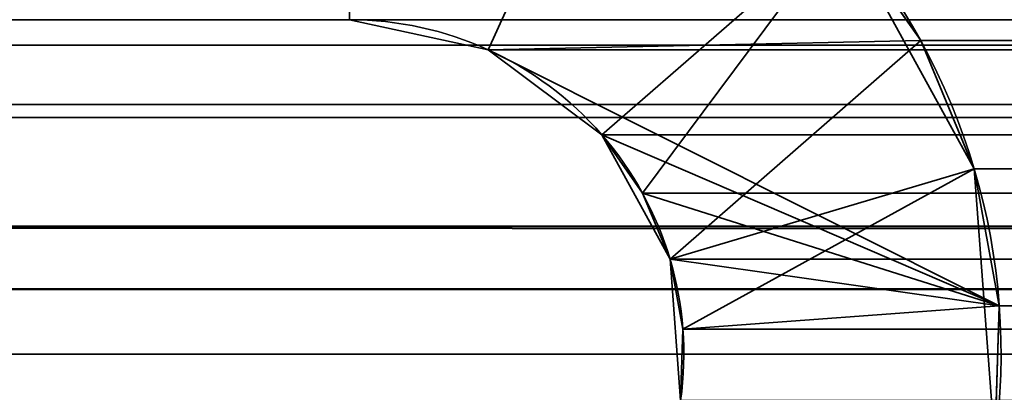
# Model space of a CAD drawing. Header units: millimetres. Extents: x -603 to 3703, y -120 to 193.
# Tile 332 of 656: x 1020.83 to 1025.49, y 14.24 to 16. Entities that reach past the tile are written whole.
import ezdxf

# ---------------------------------------------------------------- set-up
doc = ezdxf.new("R2010")
doc.units = ezdxf.units.MM
doc.layers.add('152', color=7, linetype='Continuous', true_color=0xffffff)

# ---------------------------------------------------------------- blocks, each defined once
blk = doc.blocks.new('UG_SURFACE_002')
at = {"layer": '152', "color": 252, "linetype": 'Continuous', "lineweight": 35}
for points in [[(2177.5, -35, 2213.0001), (2177.5, 174.4, 2213.0001), (822.5, 174.4, 2213.0001), (822.5, -35, 2213.0001)], [(972.5, -35, 2063), (972.5, 174.4, 2063), (2027.4999, 174.4, 2063), (2027.4999, -35, 2063)]]:
    blk.add_3dface(points, dxfattribs=at)
blk = doc.blocks.new('UG_SURFACE_087')
at = {"layer": '152', "color": 252, "linetype": 'Continuous', "lineweight": 35}
for points in [[(1022.39, 16, 2011.1101), (1023.0453, 15.8577, 2010.4547), (1023.6673, 17.2227, 2009.8326), (1022.39, 17.5, 2011.1101)], [(1022.39, 17.5, -7), (1023.6673, 17.2227, -7), (1023.0453, 15.8577, -7), (1022.39, 16, -7)], [(1025.0903, 15.9014, 2008.4097), (1024.7146, 16.4407, 2008.7855), (1023.6673, 17.2227, 2009.8326), (1023.0453, 15.8577, 2010.4547)], [(1023.5825, 15.4566, -7), (1023.0453, 15.8577, -7), (1023.6673, 17.2227, -7), (1024.7146, 16.4407, -7)], [(1023.9049, 14.8687, -7), (1023.5825, 15.4566, -7), (1024.7146, 16.4407, -7), (1025.3432, 15.2948, -7)], [(1024.7146, 16.4407, -7), (1024.7146, 16.4407, 2008.7855), (1025.0903, 15.9014, 2008.4097)], [(1025.0903, 15.9014, 2008.4097), (1025.3432, 15.2948, -7), (1024.7146, 16.4407, -7)], [(1022.39, 16, 2011.1101), (1022.39, 16, -7), (1023.0453, 15.8577, -7), (1023.0453, 15.8577, 2010.4547)], [(1023.0453, 15.8577, 2010.4547), (1025.4616, 14.6483, 2008.0385), (1025.3432, 15.2948, 2008.1568), (1025.0903, 15.9014, 2008.4097)], [(1025.0903, 15.9014, 2008.4097), (1025.3432, 15.2948, 2008.1568), (1025.3432, 15.2948, -7)], [(1023.0453, 15.8577, 2010.4547), (1023.0453, 15.8577, -7), (1023.5825, 15.4566, -7), (1023.5825, 15.4566, 2009.9175)], [(1025.4616, 14.6483, 2008.0385), (1023.0453, 15.8577, 2010.4547), (1023.5825, 15.4566, 2009.9175)], [(1023.5825, 15.4566, -7), (1023.9049, 14.8687, -7), (1023.9049, 14.8687, 2009.5949)], [(1023.9049, 14.8687, 2009.5949), (1023.7752, 15.18, 2009.7246), (1023.5825, 15.4566, -7)], [(1023.7752, 15.18, 2009.7246), (1023.5825, 15.4566, 2009.9175), (1023.5825, 15.4566, -7)], [(1025.4616, 14.6483, 2008.0385), (1023.5825, 15.4566, 2009.9175), (1023.7752, 15.18, 2009.7246)], [(1023.9546, 14.2001, -7), (1023.9049, 14.8687, -7), (1025.3432, 15.2948, -7), (1025.4401, 13.9913, -7)], [(1025.3432, 15.2948, -7), (1025.3432, 15.2948, 2008.1568), (1025.4616, 14.6483, 2008.0385)], [(1025.4616, 14.6483, 2008.0385), (1025.4401, 13.9913, -7), (1025.3432, 15.2948, -7)], [(1023.7752, 15.18, 2009.7246), (1023.9049, 14.8687, 2009.5949), (1025.4616, 14.6483, 2008.0385)], [(1023.9657, 14.5371, 2009.5344), (1023.9049, 14.8687, -7), (1023.9546, 14.2001, -7)], [(1023.9657, 14.5371, 2009.5344), (1023.9049, 14.8687, 2009.5949), (1023.9049, 14.8687, -7)], [(1023.9049, 14.8687, 2009.5949), (1023.9657, 14.5371, 2009.5344), (1025.4616, 14.6483, 2008.0385)], [(1025.4401, 13.9913, 2008.06), (1025.4616, 14.6483, 2008.0385), (1023.9657, 14.5371, 2009.5344), (1023.9546, 14.2001, 2009.5453)], [(1025.4616, 14.6483, 2008.0385), (1025.4401, 13.9913, 2008.06), (1025.4401, 13.9913, -7)], [(1023.9546, 14.2001, -7), (1023.9546, 14.2001, 2009.5453), (1023.9657, 14.5371, 2009.5344)]]:
    blk.add_3dface(points, dxfattribs=at)
blk = doc.blocks.new('UG_SURFACE_088')
at = {"layer": '152', "color": 252, "linetype": 'Continuous', "lineweight": 35}
for points in [[(1022.39, 16, 2011.1101), (1023.0453, 15.8577, 2010.4547), (1023.6673, 17.2227, 2009.8326), (1022.39, 17.5, 2011.1101)], [(1022.39, 17.5, -7), (1023.6673, 17.2227, -7), (1023.0453, 15.8577, -7), (1022.39, 16, -7)], [(1025.0903, 15.9014, 2008.4097), (1024.7146, 16.4407, 2008.7855), (1023.6673, 17.2227, 2009.8326), (1023.0453, 15.8577, 2010.4547)], [(1023.5825, 15.4566, -7), (1023.0453, 15.8577, -7), (1023.6673, 17.2227, -7), (1024.7146, 16.4407, -7)], [(1023.9049, 14.8687, -7), (1023.5825, 15.4566, -7), (1024.7146, 16.4407, -7), (1025.3432, 15.2948, -7)], [(1024.7146, 16.4407, -7), (1024.7146, 16.4407, 2008.7855), (1025.0903, 15.9014, 2008.4097)], [(1025.0903, 15.9014, 2008.4097), (1025.3432, 15.2948, -7), (1024.7146, 16.4407, -7)], [(1022.39, 16, 2011.1101), (1022.39, 16, -7), (1023.0453, 15.8577, -7), (1023.0453, 15.8577, 2010.4547)], [(1023.0453, 15.8577, 2010.4547), (1025.4616, 14.6483, 2008.0385), (1025.3432, 15.2948, 2008.1568), (1025.0903, 15.9014, 2008.4097)], [(1025.0903, 15.9014, 2008.4097), (1025.3432, 15.2948, 2008.1568), (1025.3432, 15.2948, -7)], [(1023.0453, 15.8577, 2010.4547), (1023.0453, 15.8577, -7), (1023.5825, 15.4566, -7), (1023.5825, 15.4566, 2009.9175)], [(1025.4616, 14.6483, 2008.0385), (1023.0453, 15.8577, 2010.4547), (1023.5825, 15.4566, 2009.9175)], [(1023.5825, 15.4566, -7), (1023.9049, 14.8687, -7), (1023.9049, 14.8687, 2009.5949)], [(1023.9049, 14.8687, 2009.5949), (1023.7752, 15.18, 2009.7246), (1023.5825, 15.4566, -7)], [(1023.7752, 15.18, 2009.7246), (1023.5825, 15.4566, 2009.9175), (1023.5825, 15.4566, -7)], [(1025.4616, 14.6483, 2008.0385), (1023.5825, 15.4566, 2009.9175), (1023.7752, 15.18, 2009.7246)], [(1023.9546, 14.2001, -7), (1023.9049, 14.8687, -7), (1025.3432, 15.2948, -7), (1025.4401, 13.9913, -7)], [(1025.3432, 15.2948, -7), (1025.3432, 15.2948, 2008.1568), (1025.4616, 14.6483, 2008.0385)], [(1025.4616, 14.6483, 2008.0385), (1025.4401, 13.9913, -7), (1025.3432, 15.2948, -7)], [(1023.7752, 15.18, 2009.7246), (1023.9049, 14.8687, 2009.5949), (1025.4616, 14.6483, 2008.0385)], [(1023.9657, 14.5371, 2009.5344), (1023.9049, 14.8687, -7), (1023.9546, 14.2001, -7)], [(1023.9657, 14.5371, 2009.5344), (1023.9049, 14.8687, 2009.5949), (1023.9049, 14.8687, -7)], [(1023.9049, 14.8687, 2009.5949), (1023.9657, 14.5371, 2009.5344), (1025.4616, 14.6483, 2008.0385)], [(1025.4401, 13.9913, 2008.06), (1025.4616, 14.6483, 2008.0385), (1023.9657, 14.5371, 2009.5344), (1023.9546, 14.2001, 2009.5453)], [(1025.4616, 14.6483, 2008.0385), (1025.4401, 13.9913, 2008.06), (1025.4401, 13.9913, -7)], [(1023.9546, 14.2001, -7), (1023.9546, 14.2001, 2009.5453), (1023.9657, 14.5371, 2009.5344)]]:
    blk.add_3dface(points, dxfattribs=at)
blk = doc.blocks.new('UG_SURFACE_089')
at = {"layer": '152', "color": 252, "linetype": 'Continuous', "lineweight": 35}
for points in [[(1022.39, 17.5, 2011.1101), (1023.6673, 17.2227, 2009.8326), (1023.0453, 15.8577, 2010.4547), (1022.39, 16, 2011.1101)], [(1023.5825, 15.4566, 2009.9175), (1023.0453, 15.8577, 2010.4547), (1023.6673, 17.2227, 2009.8326), (1024.7146, 16.4407, 2008.7855)], [(1988.0979, 16.5979, 2021.5979), (1011.9021, 16.5979, 2021.5979), (1011.2344, 15.5987, 2022.2654), (1988.7656, 15.5987, 2022.2654)], [(1023.7752, 15.18, 2009.7246), (1023.5825, 15.4566, 2009.9175), (1024.7146, 16.4407, 2008.7855)], [(1024.7146, 16.4407, 2008.7855), (1025.0903, 15.9014, 2008.4097), (1023.9049, 14.8687, 2009.5949), (1023.7752, 15.18, 2009.7246)], [(1025.0903, 15.9014, 2008.4097), (1024.7146, 16.4407, 2008.7855), (1975.2854, 16.4407, 2008.7855)], [(1025.0903, 15.9014, 2008.4097), (1975.2854, 16.4407, 2008.7855), (1974.9097, 15.9014, 2008.4097)], [(1986.5246, 15.8797, 2020.0245), (1013.4754, 15.8797, 2020.0245), (1014.08, 16, 2019.4199), (1985.92, 16, 2019.4199)], [(1977.61, 16, 2011.1101), (1022.39, 16, 2011.1101), (1023.0453, 15.8577, 2010.4547), (1976.9547, 15.8577, 2010.4547)], [(1987.0372, 15.5372, 2020.5371), (1012.9628, 15.5372, 2020.5371), (1013.4754, 15.8797, 2020.0245), (1986.5246, 15.8797, 2020.0245)], [(1023.9657, 14.5371, 2009.5344), (1023.9049, 14.8687, 2009.5949), (1025.0903, 15.9014, 2008.4097), (1025.3432, 15.2948, 2008.1568)], [(1974.9097, 15.9014, 2008.4097), (1025.3432, 15.2948, 2008.1568), (1025.0903, 15.9014, 2008.4097)], [(1974.9097, 15.9014, 2008.4097), (1974.6568, 15.2948, 2008.1568), (1025.3432, 15.2948, 2008.1568)], [(1976.9547, 15.8577, 2010.4547), (1023.0453, 15.8577, 2010.4547), (1023.5825, 15.4566, 2009.9175), (1976.4175, 15.4566, 2009.9175)], [(1988.9408, 15.0209, 2022.4409), (1988.7656, 15.5987, 2022.2654), (1011.2344, 15.5987, 2022.2654), (1011.0592, 15.0209, 2022.4409)], [(1987.3797, 15.0246, 2020.8797), (1012.6203, 15.0246, 2020.8797), (1012.9628, 15.5372, 2020.5371), (1987.0372, 15.5372, 2020.5371)], [(1976.2248, 15.18, 2009.7246), (1023.5825, 15.4566, 2009.9175), (1023.7752, 15.18, 2009.7246)], [(1976.2248, 15.18, 2009.7246), (1976.4175, 15.4566, 2009.9175), (1023.5825, 15.4566, 2009.9175)], [(1025.3432, 15.2948, 2008.1568), (1025.4616, 14.6483, 2008.0385), (1023.9657, 14.5371, 2009.5344)], [(1025.4616, 14.6483, 2008.0385), (1025.3432, 15.2948, 2008.1568), (1974.6568, 15.2948, 2008.1568)], [(1025.4616, 14.6483, 2008.0385), (1974.6568, 15.2948, 2008.1568), (1974.5384, 14.6483, 2008.0385)], [(1023.7752, 15.18, 2009.7246), (1976.0951, 14.8687, 2009.5949), (1976.2248, 15.18, 2009.7246)], [(1023.7752, 15.18, 2009.7246), (1023.9049, 14.8687, 2009.5949), (1976.0951, 14.8687, 2009.5949)], [(1011.0592, 15.0209, 2022.4409), (1011, 14.42, 2022.5), (1989, 14.42, 2022.5)], [(1011.0592, 15.0209, 2022.4409), (1989, 14.42, 2022.5), (1988.9408, 15.0209, 2022.4409)], [(1012.5303, 14.7282, 2020.9696), (1012.6203, 15.0246, 2020.8797), (1987.3797, 15.0246, 2020.8797), (1987.4697, 14.7282, 2020.9696)], [(1976.0343, 14.5371, 2009.5344), (1023.9049, 14.8687, 2009.5949), (1023.9657, 14.5371, 2009.5344)], [(1976.0343, 14.5371, 2009.5344), (1976.0951, 14.8687, 2009.5949), (1023.9049, 14.8687, 2009.5949)], [(1987.5, 14.42, 2020.9999), (1012.5, 14.42, 2020.9999), (1012.5303, 14.7282, 2020.9696)], [(1987.4697, 14.7282, 2020.9696), (1987.5, 14.42, 2020.9999), (1012.5303, 14.7282, 2020.9696)], [(1023.9546, 14.2001, 2009.5453), (1023.9657, 14.5371, 2009.5344), (1025.4616, 14.6483, 2008.0385), (1025.4401, 13.9913, 2008.06)], [(1974.5384, 14.6483, 2008.0385), (1025.4401, 13.9913, 2008.06), (1025.4616, 14.6483, 2008.0385)], [(1974.5384, 14.6483, 2008.0385), (1974.5599, 13.9913, 2008.06), (1025.4401, 13.9913, 2008.06)], [(1023.9657, 14.5371, 2009.5344), (1023.9546, 14.2001, 2009.5453), (1976.0454, 14.2001, 2009.5453)], [(1023.9657, 14.5371, 2009.5344), (1976.0454, 14.2001, 2009.5453), (1976.0343, 14.5371, 2009.5344)], [(1011, -46.92, 2022.5), (1989, -46.92, 2022.5), (1989, 14.42, 2022.5), (1011, 14.42, 2022.5)], [(1012.5, -46.92, 2020.9999), (1012.5, 14.42, 2020.9999), (1987.5, 14.42, 2020.9999), (1987.5, -46.92, 2020.9999)]]:
    blk.add_3dface(points, dxfattribs=at)

msp = doc.modelspace()

# ---------------------------------------------------------------- linework, layer by layer
at = {"layer": '152', "color": 252, "linetype": 'Continuous', "lineweight": -3, "true_color": 0x939598}
for p, q in [((1014.08, 16, 2019.42), (1022.39, 16, 2011.11)), ((1014.08, 16, 2019.42), (1022.39, 16, 2011.11)), ((1985.92, 16, 2019.42), (1014.08, 16, 2019.42)), ((1014.08, 16, 2019.42), (1022.39, 16, 2011.11)), ((1022.39, 16, -7), (1014.08, 16, -7)), ((1022.39, 16, -7), (1014.08, 16, -7)), ((1022.39, 16, 2011.11), (1022.39, 16, -7)), ((1022.39, 16, 2011.11), (1022.39, 16, -7)), ((1977.61, 16, 2011.11), (1022.39, 16, 2011.11)), ((1989, 14.42, 2022.5), (1011, 14.42, 2022.5)), ((1987.5, 14.42, 2021), (1012.5, 14.42, 2021))]:
    msp.add_line(p, q, dxfattribs=at)
for radius in [3.08, 3.08, 1.58, 1.58]:
    msp.add_arc((1022.39, 14.42, -7), radius, 352, 90, dxfattribs=at)
at = {"layer": '152', "color": 252, "linetype": 'Continuous', "lineweight": -3, "true_color": 0x939598, "extrusion": (-0.707107, -6.12323e-17, -0.707107)}
for major_axis in [(-3.08, 0, 3.08), (-3.08, 0, 3.08), (-3.08, 0, 3.08), (-1.58, 0, 1.58), (-1.58, 0, 1.58), (-1.58, 0, 1.58)]:
    msp.add_ellipse((1022.39, 14.42, 2011.11), major_axis=major_axis, ratio=0.707107, start_param=1.570796, end_param=3.281219, dxfattribs=at)
at = {"layer": '152', "color": 252, "linetype": 'Continuous', "lineweight": -3, "true_color": 0x939598}
for points in [[(1021.837, 13.2666, -7), (1019.3326, 14.6068, -7), (1016.3146, 14.5654, -7), (1013.848, 13.1555, -7)], [(1021.837, 13.2666, 2011.663), (1019.3326, 14.6068, 2014.1674), (1016.3146, 14.5654, 2017.1854), (1013.848, 13.1555, 2019.652)]]:
    msp.add_open_spline(points, degree=3, dxfattribs=at)
msp.add_open_spline([(1021.837, 13.2666, 2011.663), (1020.552, 13.9543, 2012.948), (1019.2007, 14.26, 2014.2993), (1016.4723, 14.2249, 2017.0277), (1015.1213, 13.8833, 2018.3787), (1013.848, 13.1555, 2019.652)], degree=3, knots=[0, 0, 0, 0, 0.5, 0.5, 1, 1, 1, 1], dxfattribs=at)

# ---------------------------------------------------------------- block references
for name in ['UG_SURFACE_002', 'UG_SURFACE_087', 'UG_SURFACE_088', 'UG_SURFACE_089']:
    msp.add_blockref(name, (0, 0), dxfattribs=at)

doc.saveas('drawing.dxf')
